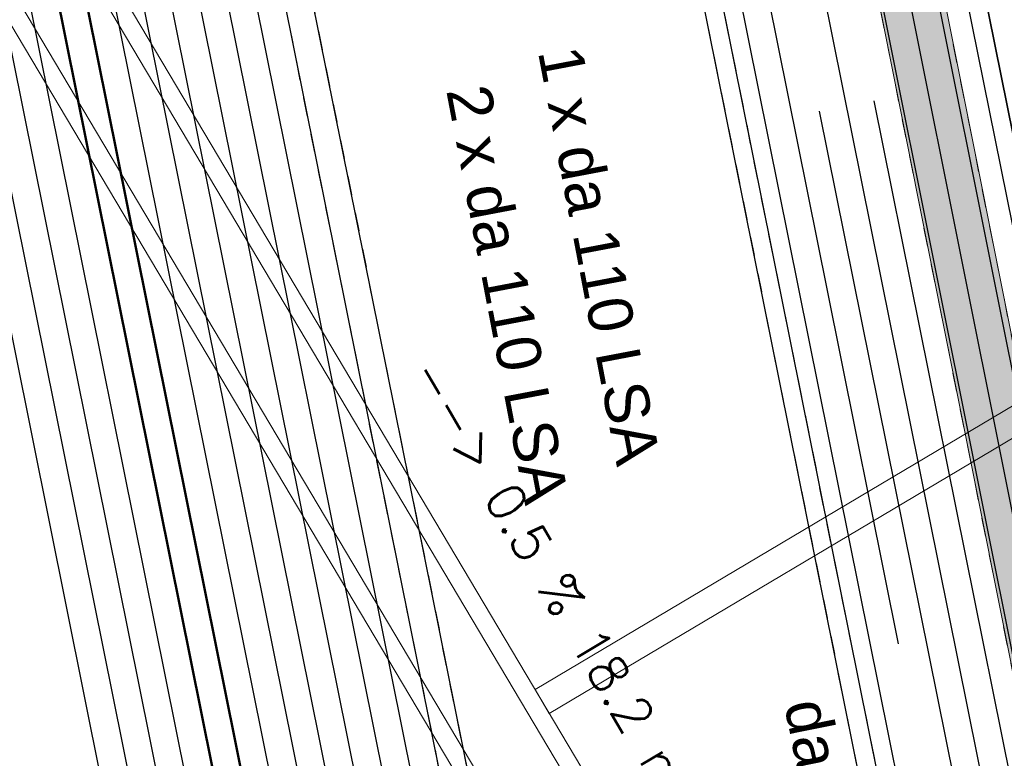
# Model space of a CAD drawing. Header units: metres. Extents: x -502 to 161, y -108 to 174.
# Tile 609 of 776: x -66.86 to -61.53, y 10.38 to 14.37. Entities that reach past the tile are written whole.
import ezdxf

# ---------------------------------------------------------------- set-up
doc = ezdxf.new("R2010")
doc.units = ezdxf.units.M
doc.header["$LTSCALE"] = 0.1
for name, pattern in [('2-1', [0.16999999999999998, 0.06, -0.025, 0.06, -0.025]), ('237', [93, 75, -18]), ('85', [0.13750500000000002, 0.100005, -0.0125, 0.0125, -0.0125])]:
    doc.linetypes.add(name, pattern=pattern)
for name, color, linetype in [('BRI31-005.07-5f08-Koordinierung Lageplan 4. BA Radstation - Seeterrasse 2023-05-31', 7, 'Continuous'), ('BRI32-005.02-5f05-Koordinierung Schemaplan 4 BA ZOB Teilbereich', 7, 'Continuous'), ('BRI32-005.03-5f06-Koordinierung Schemaplan 4 BA ZOB Teilbereich 2 Ost - Bahnhofsallee 2023-01-21', 7, 'Continuous')]:
    doc.layers.add(name, color=color, linetype=linetype)
doc.styles.add('Arial', font='arial.ttf')
doc.styles.add('Txt', font='txt_____.ttf')

msp = doc.modelspace()

# ---------------------------------------------------------------- linework, layer by layer
at = {"layer": 'BRI31-005.07-5f08-Koordinierung Lageplan 4. BA Radstation - Seeterrasse 2023-05-31', "color": 7, "linetype": '85', "lineweight": 13, "transparency": 33554687}
for p, q in [((-59.75232895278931, 3.941923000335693), (-73.45449695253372, 72.54325999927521)), ((-59.75232895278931, 3.941923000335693), (-73.45449695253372, 72.54325999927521)), ((-73.79790295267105, 72.47563199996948), (-60.09554895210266, 3.873369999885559)), ((-73.79790295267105, 72.47563199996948), (-60.09554895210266, 3.873369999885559))]:
    msp.add_line(p, q, dxfattribs=at)
at = {"layer": 'BRI31-005.07-5f08-Koordinierung Lageplan 4. BA Radstation - Seeterrasse 2023-05-31', "color": 3, "linetype": 'Continuous', "lineweight": 30, "true_color": 0x00ff00, "transparency": 33554687, "flags": 128}
for points in [[(-63.48734895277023, -2.005651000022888), (-67.26440895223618, 16.75475199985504), (-67.26440895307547, 16.75475200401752, 0.05190215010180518), (-67.76290595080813, 18.3510979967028), (-67.76290595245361, 18.35109800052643), (-68.08078395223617, 19.01857400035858), (-71.67982395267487, 23.23763300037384), (-71.9513069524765, 24.70737699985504), (-71.95130695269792, 24.70737700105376, -0.06434645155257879), (-72.13439795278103, 28.08590299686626), (-72.13439795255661, 28.08590299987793), (-72.13439795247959, 28.08590300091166, 0.03905453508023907), (-72.14061995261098, 29.77047799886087), (-72.14061995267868, 29.77047799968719, -0.03959042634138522), (-72.14572095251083, 31.7152720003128, 0.03959042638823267), (-72.15057395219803, 33.56519799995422), (-72.3729689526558, 36.2791379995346, 0.02882040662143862), (-72.59861895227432, 37.88750800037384), (-76.91602795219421, 59.51763899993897, 0.03624324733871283), (-79.08256595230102, 67.36219299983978), (-77.67384395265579, 71.51496700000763), (-79.57541895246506, 81.06454399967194), (-80.5192539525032, 81.69491300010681), (-92.78965995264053, 77.95554000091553)], [(-63.48734895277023, -2.005651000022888), (-67.26440895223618, 16.75475199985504), (-67.26440895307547, 16.75475200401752, 0.05190215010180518), (-67.76290595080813, 18.3510979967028), (-67.76290595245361, 18.35109800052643), (-68.08078395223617, 19.01857400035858), (-71.67982395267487, 23.23763300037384), (-71.9513069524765, 24.70737699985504), (-71.95130695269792, 24.70737700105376, -0.06434645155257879), (-72.13439795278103, 28.08590299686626), (-72.13439795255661, 28.08590299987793), (-72.13439795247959, 28.08590300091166, 0.03905453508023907), (-72.14061995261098, 29.77047799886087), (-72.14061995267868, 29.77047799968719, -0.03959042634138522), (-72.14572095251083, 31.7152720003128, 0.03959042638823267), (-72.15057395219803, 33.56519799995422), (-72.3729689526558, 36.2791379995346, 0.02882040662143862), (-72.59861895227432, 37.88750800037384), (-76.91602795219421, 59.51763899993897, 0.03624324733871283), (-79.08256595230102, 67.36219299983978), (-77.67384395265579, 71.51496700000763), (-79.57541895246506, 81.06454399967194), (-80.5192539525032, 81.69491300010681), (-92.78965995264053, 77.95554000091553)], [(-63.93339895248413, -2.0701219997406), (-67.70555795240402, 16.66593799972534), (-67.70555795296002, 16.66593800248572, 0.0513360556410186), (-68.16918595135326, 18.15761199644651), (-68.16918595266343, 18.15761199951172), (-68.46159095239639, 18.77160099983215), (-72.10043695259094, 23.03732199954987), (-72.39382095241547, 24.62563899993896), (-72.39382095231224, 24.6256389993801, -0.06434645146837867), (-72.58315395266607, 28.11934199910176), (-72.58315395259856, 28.11934200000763, 0.03905452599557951), (-72.58911595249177, 29.73372600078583, -0.03959042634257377), (-72.59440395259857, 31.74967100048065), (-72.59440395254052, 31.74967100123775, 0.03959042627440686), (-72.59906995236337, 33.52844599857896), (-72.59906995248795, 33.52844600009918), (-72.82146495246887, 36.24238600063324, 0.02882040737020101), (-73.03991395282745, 37.79942500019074), (-77.35732395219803, 59.42955599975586, 0.03694413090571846), (-79.55906895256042, 67.3583140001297), (-78.13872695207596, 71.54534099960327), (-79.9803519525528, 80.79385500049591), (-80.591946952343, 81.20232699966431), (-92.64860395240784, 77.52809399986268)], [(-63.93339895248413, -2.0701219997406), (-67.70555795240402, 16.66593799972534), (-67.70555795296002, 16.66593800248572, 0.0513360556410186), (-68.16918595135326, 18.15761199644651), (-68.16918595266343, 18.15761199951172), (-68.46159095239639, 18.77160099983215), (-72.10043695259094, 23.03732199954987), (-72.39382095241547, 24.62563899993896), (-72.39382095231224, 24.6256389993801, -0.06434645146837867), (-72.58315395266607, 28.11934199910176), (-72.58315395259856, 28.11934200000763, 0.03905452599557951), (-72.58911595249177, 29.73372600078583, -0.03959042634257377), (-72.59440395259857, 31.74967100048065), (-72.59440395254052, 31.74967100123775, 0.03959042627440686), (-72.59906995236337, 33.52844599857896), (-72.59906995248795, 33.52844600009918), (-72.82146495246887, 36.24238600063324, 0.02882040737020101), (-73.03991395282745, 37.79942500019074), (-77.35732395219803, 59.42955599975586, 0.03694413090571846), (-79.55906895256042, 67.3583140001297), (-78.13872695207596, 71.54534099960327), (-79.9803519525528, 80.79385500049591), (-80.591946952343, 81.20232699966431), (-92.64860395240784, 77.52809399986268)], [(-63.63929995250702, -2.010909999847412), (-67.41145895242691, 16.72514900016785), (-67.41145895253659, 16.72514900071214, 0.05162694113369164), (-67.89705395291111, 18.2839180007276), (-67.89705395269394, 18.28391800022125), (-68.20771895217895, 18.93625), (-71.82002795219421, 23.17086200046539), (-72.09904395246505, 24.68138599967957), (-72.09904395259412, 24.68138600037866, -0.06438052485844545), (-72.28375395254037, 28.10012899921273), (-72.2837539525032, 28.10012899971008), (-72.28375395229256, 28.10012900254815, 0.03895823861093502), (-72.29003595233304, 29.75722299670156), (-72.29003595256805, 29.75722299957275, -0.0396701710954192), (-72.29505595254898, 31.72968699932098, 0.03952633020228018), (-72.30007295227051, 33.55294799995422), (-72.52263095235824, 36.26888599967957, 0.02878443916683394), (-72.74571695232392, 37.8581470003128), (-77.06202395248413, 59.48275199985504)], [(-63.63929995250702, -2.010909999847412), (-67.41145895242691, 16.72514900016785), (-67.41145895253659, 16.72514900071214, 0.05162694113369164), (-67.89705395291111, 18.2839180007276), (-67.89705395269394, 18.28391800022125), (-68.20771895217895, 18.93625), (-71.82002795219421, 23.17086200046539), (-72.09904395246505, 24.68138599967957), (-72.09904395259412, 24.68138600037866, -0.06438052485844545), (-72.28375395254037, 28.10012899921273), (-72.2837539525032, 28.10012899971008), (-72.28375395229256, 28.10012900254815, 0.03895823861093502), (-72.29003595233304, 29.75722299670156), (-72.29003595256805, 29.75722299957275, -0.0396701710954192), (-72.29505595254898, 31.72968699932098, 0.03952633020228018), (-72.30007295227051, 33.55294799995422), (-72.52263095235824, 36.26888599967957, 0.02878443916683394), (-72.74571695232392, 37.8581470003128), (-77.06202395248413, 59.48275199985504)], [(-63.78634895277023, -2.040515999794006), (-67.55850795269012, 16.69554299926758, 0.05153202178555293), (-68.03375895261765, 18.22210799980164), (-68.3346549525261, 18.85392500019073), (-71.96023195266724, 23.10409200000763), (-72.24631695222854, 24.65288500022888), (-72.24631695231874, 24.65288500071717, -0.06434645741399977), (-72.43356895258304, 28.10819599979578), (-72.43356895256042, 28.10819600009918), (-72.43356895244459, 28.1081960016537, 0.03905452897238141), (-72.43961695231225, 29.74597699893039), (-72.43961695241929, 29.74597700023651, -0.03959042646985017), (-72.44484295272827, 31.73820499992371), (-72.44484295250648, 31.73820500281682, 0.03959042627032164), (-72.44957195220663, 33.54069699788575), (-72.44957195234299, 33.54069699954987), (-72.67196595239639, 36.25463599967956, 0.02882041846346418), (-72.89281495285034, 37.8287859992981), (-77.21022495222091, 59.45891700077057)], [(-63.78634895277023, -2.040515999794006), (-67.55850795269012, 16.69554299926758, 0.05153202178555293), (-68.03375895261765, 18.22210799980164), (-68.3346549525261, 18.85392500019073), (-71.96023195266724, 23.10409200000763), (-72.24631695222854, 24.65288500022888), (-72.24631695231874, 24.65288500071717, -0.06434645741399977), (-72.43356895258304, 28.10819599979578), (-72.43356895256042, 28.10819600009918), (-72.43356895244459, 28.1081960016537, 0.03905452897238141), (-72.43961695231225, 29.74597699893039), (-72.43961695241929, 29.74597700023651, -0.03959042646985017), (-72.44484295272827, 31.73820499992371), (-72.44484295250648, 31.73820500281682, 0.03959042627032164), (-72.44957195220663, 33.54069699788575), (-72.44957195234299, 33.54069699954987), (-72.67196595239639, 36.25463599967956, 0.02882041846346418), (-72.89281495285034, 37.8287859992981), (-77.21022495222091, 59.45891700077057)]]:
    msp.add_lwpolyline(points, format="xyb", dxfattribs=at)
at = {"layer": 'BRI31-005.07-5f08-Koordinierung Lageplan 4. BA Radstation - Seeterrasse 2023-05-31', "color": 190, "linetype": '2-1', "lineweight": 30, "true_color": 0x7f00ff, "transparency": 33554687, "flags": 128}
for points in [[(-77.74211895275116, 77.234390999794), (-76.58911695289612, 71.44409499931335), (-77.97159995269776, 67.36867099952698), (-77.97159995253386, 67.36867099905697, -0.0346414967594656), (-75.88633995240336, 59.72316600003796), (-75.88633995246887, 59.72316600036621), (-71.56892995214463, 38.0930359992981), (-71.56892995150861, 38.09303599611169, -0.02882041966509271), (-71.32647595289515, 36.36489300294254), (-71.32647595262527, 36.36489299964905), (-70.79512995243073, 29.88073499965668), (-70.79512995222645, 29.88073499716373, -0.03905451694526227), (-70.78812995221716, 27.98558900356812), (-70.78812995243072, 27.9855890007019), (-70.78812995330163, 27.98558898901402, 0.00878704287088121), (-70.8117739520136, 27.5697870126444), (-70.81177395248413, 27.56978700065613, 0.1885600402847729), (-68.90429395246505, 22.06410299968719), (-67.17703695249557, 20.03928599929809, -0.09530751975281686), (-65.94094595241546, 17.02110799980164), (-62.1531209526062, -1.792760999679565)], [(-77.74211895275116, 77.234390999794), (-76.58911695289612, 71.44409499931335), (-77.97159995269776, 67.36867099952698), (-77.97159995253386, 67.36867099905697, -0.0346414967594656), (-75.88633995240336, 59.72316600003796), (-75.88633995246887, 59.72316600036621), (-71.56892995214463, 38.0930359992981), (-71.56892995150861, 38.09303599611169, -0.02882041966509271), (-71.32647595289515, 36.36489300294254), (-71.32647595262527, 36.36489299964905), (-70.79512995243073, 29.88073499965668), (-70.79512995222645, 29.88073499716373, -0.03905451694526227), (-70.78812995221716, 27.98558900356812), (-70.78812995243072, 27.9855890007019), (-70.78812995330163, 27.98558898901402, 0.00878704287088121), (-70.8117739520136, 27.5697870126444), (-70.81177395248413, 27.56978700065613, 0.1885600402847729), (-68.90429395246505, 22.06410299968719), (-67.17703695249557, 20.03928599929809, -0.09530751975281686), (-65.94094595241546, 17.02110799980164), (-62.1531209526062, -1.792760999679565)], [(-77.58288095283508, 77.20278699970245), (-76.43415595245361, 71.43396999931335), (-77.81298695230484, 67.3693049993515), (-77.81298695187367, 67.36930499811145, -0.03441641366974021), (-75.73924095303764, 59.7525270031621), (-75.73924095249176, 59.75252700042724), (-71.42183195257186, 38.1223970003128, -0.02882041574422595), (-71.17697695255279, 36.37714399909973), (-70.64563095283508, 29.89298500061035, -0.03905451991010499), (-70.63854495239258, 27.97444199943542), (-70.63854495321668, 27.97444198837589, 0.008787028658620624), (-70.66188995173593, 27.56390401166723), (-70.66188995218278, 27.56390400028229), (-70.66188995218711, 27.56390400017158, 0.1885600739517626), (-68.79017395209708, 22.16145100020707), (-68.79017395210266, 22.16145100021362), (-67.05673095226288, 20.1293810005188, -0.09558101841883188), (-65.79391595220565, 17.05080700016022), (-62.00607195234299, -1.763155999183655)], [(-77.58288095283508, 77.20278699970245), (-76.43415595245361, 71.43396999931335), (-77.81298695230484, 67.3693049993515), (-77.81298695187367, 67.36930499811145, -0.03441641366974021), (-75.73924095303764, 59.7525270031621), (-75.73924095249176, 59.75252700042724), (-71.42183195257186, 38.1223970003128, -0.02882041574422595), (-71.17697695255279, 36.37714399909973), (-70.64563095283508, 29.89298500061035, -0.03905451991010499), (-70.63854495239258, 27.97444199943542), (-70.63854495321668, 27.97444198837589, 0.008787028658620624), (-70.66188995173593, 27.56390401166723), (-70.66188995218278, 27.56390400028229), (-70.66188995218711, 27.56390400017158, 0.1885600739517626), (-68.79017395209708, 22.16145100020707), (-68.79017395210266, 22.16145100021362), (-67.05673095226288, 20.1293810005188, -0.09558101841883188), (-65.79391595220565, 17.05080700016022), (-62.00607195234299, -1.763155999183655)]]:
    msp.add_lwpolyline(points, format="xyb", dxfattribs=at)
at = {"layer": 'BRI31-005.07-5f08-Koordinierung Lageplan 4. BA Radstation - Seeterrasse 2023-05-31', "color": 1, "linetype": 'Continuous', "lineweight": 50, "true_color": 0xff0000, "transparency": 33554687, "flags": 128}
msp.add_lwpolyline([(-63.33833895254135, -1.985783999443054), (-67.1173599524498, 16.78435700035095), (-67.11735995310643, 16.7843570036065, 0.05207712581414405), (-67.62747895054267, 18.4155939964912), (-67.62747895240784, 18.41559400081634), (-67.95384895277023, 19.10089900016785), (-71.53961995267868, 23.30440299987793), (-71.8038019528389, 24.73462300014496), (-71.8038019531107, 24.73462300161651, -0.06434645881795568), (-71.98481295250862, 28.07475700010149), (-71.98481295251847, 28.07475699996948, 0.03905453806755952), (-71.9911209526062, 29.78272900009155), (-71.99112095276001, 29.78272900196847, -0.03959042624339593), (-71.99615995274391, 31.70380599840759), (-71.99615995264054, 31.70380599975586), (-71.99615995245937, 31.70380600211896, 0.03959042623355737), (-72.00107495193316, 33.57744899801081), (-72.00107495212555, 33.57744900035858), (-72.22346995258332, 36.29138899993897, 0.02882039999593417), (-72.4515199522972, 37.9168689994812), (-76.76892995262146, 59.547)], format="xyb", dxfattribs=at)
msp.add_lwpolyline([(-63.33833895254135, -1.985783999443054), (-67.1173599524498, 16.78435700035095), (-67.11735995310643, 16.7843570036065, 0.05207712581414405), (-67.62747895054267, 18.4155939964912), (-67.62747895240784, 18.41559400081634), (-67.95384895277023, 19.10089900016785), (-71.53961995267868, 23.30440299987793), (-71.8038019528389, 24.73462300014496), (-71.8038019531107, 24.73462300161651, -0.06434645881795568), (-71.98481295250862, 28.07475700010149), (-71.98481295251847, 28.07475699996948, 0.03905453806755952), (-71.9911209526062, 29.78272900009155), (-71.99112095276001, 29.78272900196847, -0.03959042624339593), (-71.99615995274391, 31.70380599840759), (-71.99615995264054, 31.70380599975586), (-71.99615995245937, 31.70380600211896, 0.03959042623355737), (-72.00107495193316, 33.57744899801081), (-72.00107495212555, 33.57744900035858), (-72.22346995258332, 36.29138899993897, 0.02882039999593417), (-72.4515199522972, 37.9168689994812), (-76.76892995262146, 59.547)], format="xyb", dxfattribs=at)
at = {"layer": 'BRI31-005.07-5f08-Koordinierung Lageplan 4. BA Radstation - Seeterrasse 2023-05-31', "color": 1, "linetype": '2-1', "lineweight": 30, "true_color": 0xff0000, "transparency": 33554687, "flags": 128}
for points in [[(-75.62706995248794, 29.7287219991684), (-74.33851495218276, 22.75284200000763, 0.2894163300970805), (-72.23583195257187, 20.47802000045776), (-65.42413895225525, 18.6567439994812, -0.2850810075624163), (-63.61907095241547, 16.73501299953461), (-60.17725895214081, -0.3601909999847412), (-60.1772589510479, -0.3601910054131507, 0.02865196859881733), (-60.00408195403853, -1.021918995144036), (-60.00408195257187, -1.021918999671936), (-60.00408195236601, -1.021919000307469, -0.02829587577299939), (-59.84407095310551, -1.631562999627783), (-59.8440709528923, -1.631563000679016), (-59.71621795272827, -2.26659700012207), (-59.71621795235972, -2.266597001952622, 0.02019025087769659), (-59.60101895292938, -2.739283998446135), (-59.60101895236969, -2.739284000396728), (-59.60101895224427, -2.739284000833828, -0.05876196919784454), (-59.52299295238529, -3.216563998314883), (-59.5229929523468, -3.216563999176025, -0.05311829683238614), (-59.60117795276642, -4.486580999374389), (-59.83459495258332, -5.867824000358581, -0.0489182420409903), (-59.96375895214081, -6.34342799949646), (-60.6071019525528, -8.037482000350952, 0.02958212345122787), (-60.73883595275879, -8.4576859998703), (-60.96653895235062, -9.369720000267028, -0.2153166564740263), (-62.24247895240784, -10.98414800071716), (-62.24247896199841, -10.98414800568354, 0.01968377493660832), (-63.69379494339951, -11.80969099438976), (-63.69379495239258, -11.80969099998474, -0.09261476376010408), (-65.0455149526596, -12.33683400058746), (-67.00880895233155, -12.70858400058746), (-67.0088089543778, -12.70858400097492, 0.06103434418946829), (-68.21855795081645, -13.09483699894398), (-68.21855795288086, -13.09483699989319, -0.06103182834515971), (-69.35874995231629, -13.458875), (-76.84162295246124, -14.87576000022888), (-76.8416229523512, -14.87576000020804, -0.09099399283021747), (-78.53823495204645, -14.88534099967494), (-78.5382349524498, -14.88534099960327, 0.09847769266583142), (-80.52389795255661, -14.92601499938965), (-81.09216095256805, -15.05118400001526, -0.0330569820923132), (-82.07601995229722, -15.20059700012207, 0.04913458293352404), (-82.88029995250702, -15.34928100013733, 0.1527681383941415), (-84.05085595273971, -16.12321100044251, -0.1762495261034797), (-84.55021395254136, -16.42057999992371), (-97.25409295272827, -18.79436200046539)], [(-75.62706995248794, 29.7287219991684), (-74.33851495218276, 22.75284200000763, 0.2894163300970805), (-72.23583195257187, 20.47802000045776), (-65.42413895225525, 18.6567439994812, -0.2850810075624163), (-63.61907095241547, 16.73501299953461), (-60.17725895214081, -0.3601909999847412), (-60.1772589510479, -0.3601910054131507, 0.02865196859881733), (-60.00408195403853, -1.021918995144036), (-60.00408195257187, -1.021918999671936), (-60.00408195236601, -1.021919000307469, -0.02829587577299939), (-59.84407095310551, -1.631562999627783), (-59.8440709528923, -1.631563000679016), (-59.71621795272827, -2.26659700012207), (-59.71621795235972, -2.266597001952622, 0.02019025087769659), (-59.60101895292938, -2.739283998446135), (-59.60101895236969, -2.739284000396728), (-59.60101895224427, -2.739284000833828, -0.05876196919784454), (-59.52299295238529, -3.216563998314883), (-59.5229929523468, -3.216563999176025, -0.05311829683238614), (-59.60117795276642, -4.486580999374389), (-59.83459495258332, -5.867824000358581, -0.0489182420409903), (-59.96375895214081, -6.34342799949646), (-60.6071019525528, -8.037482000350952, 0.02958212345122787), (-60.73883595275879, -8.4576859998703), (-60.96653895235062, -9.369720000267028, -0.2153166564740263), (-62.24247895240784, -10.98414800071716), (-62.24247896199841, -10.98414800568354, 0.01968377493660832), (-63.69379494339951, -11.80969099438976), (-63.69379495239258, -11.80969099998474, -0.09261476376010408), (-65.0455149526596, -12.33683400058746), (-67.00880895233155, -12.70858400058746), (-67.0088089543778, -12.70858400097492, 0.06103434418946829), (-68.21855795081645, -13.09483699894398), (-68.21855795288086, -13.09483699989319, -0.06103182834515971), (-69.35874995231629, -13.458875), (-76.84162295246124, -14.87576000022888), (-76.8416229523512, -14.87576000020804, -0.09099399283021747), (-78.53823495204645, -14.88534099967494), (-78.5382349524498, -14.88534099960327, 0.09847769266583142), (-80.52389795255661, -14.92601499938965), (-81.09216095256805, -15.05118400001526, -0.0330569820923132), (-82.07601995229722, -15.20059700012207, 0.04913458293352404), (-82.88029995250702, -15.34928100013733, 0.1527681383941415), (-84.05085595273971, -16.12321100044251, -0.1762495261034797), (-84.55021395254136, -16.42057999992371), (-97.25409295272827, -18.79436200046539)], [(-75.52883095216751, 29.74741899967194), (-74.24017895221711, 22.77100699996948, 0.2894164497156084), (-72.21000195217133, 20.57462599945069), (-65.39830895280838, 18.75335099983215, -0.2850350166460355), (-63.52112495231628, 16.75518499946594), (-60.07922595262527, -0.3404540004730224), (-60.07922595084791, -0.3404540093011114, 0.02865194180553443), (-59.90894795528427, -0.991102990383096), (-59.90894795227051, -0.9911029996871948, -0.0282990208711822), (-59.74605295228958, -1.611755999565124), (-59.61818495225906, -2.246860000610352, 0.01957161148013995), (-59.5017509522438, -2.727195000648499), (-59.50175095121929, -2.727195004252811, -0.05813760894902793), (-59.42309895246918, -3.21210099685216), (-59.42309895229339, -3.212101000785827, -0.05311780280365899), (-59.50257795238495, -4.503253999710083), (-59.7359929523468, -5.884487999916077), (-59.73599295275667, -5.884488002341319, -0.04891831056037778), (-59.87027295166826, -6.378930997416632), (-59.87027295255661, -6.378930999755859), (-60.51361595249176, -8.072984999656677), (-60.51361595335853, -8.072985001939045, 0.02958220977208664), (-60.64181395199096, -8.481908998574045), (-60.64181395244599, -8.481909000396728), (-60.88079495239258, -9.439114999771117, -0.2146065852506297), (-62.22423895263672, -11.14370399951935), (-62.22423895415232, -11.14370400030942, 0.01900497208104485), (-63.61455695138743, -11.93705399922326), (-63.6145569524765, -11.93705399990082, -0.09261475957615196), (-65.01760795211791, -12.48421500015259), (-66.98090195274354, -12.85596599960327, 0.06103433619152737), (-68.15589495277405, -13.23112100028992), (-68.15589495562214, -13.23112100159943, -0.06103194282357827), (-69.33084394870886, -13.60625599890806), (-69.33084395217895, -13.60625599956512), (-76.81371595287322, -15.02314100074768, -0.09099398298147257), (-78.56447495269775, -15.03302799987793, 0.0984438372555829), (-80.49098395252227, -15.07236100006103), (-81.06753395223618, -15.19927400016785), (-81.067533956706, -15.19927400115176, -0.03333388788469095), (-82.04080994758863, -15.34639599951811), (-82.04080995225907, -15.34639599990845, 0.04943935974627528), (-82.83870395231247, -15.49339700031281), (-82.83870395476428, -15.49339700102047, 0.1526762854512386), (-83.93404395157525, -16.21731599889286), (-83.93404395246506, -16.21731599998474, -0.1765054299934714), (-84.522150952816, -16.56793200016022), (-97.22618595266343, -18.94174300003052)], [(-75.52883095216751, 29.74741899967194), (-74.24017895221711, 22.77100699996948, 0.2894164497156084), (-72.21000195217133, 20.57462599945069), (-65.39830895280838, 18.75335099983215, -0.2850350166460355), (-63.52112495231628, 16.75518499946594), (-60.07922595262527, -0.3404540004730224), (-60.07922595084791, -0.3404540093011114, 0.02865194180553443), (-59.90894795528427, -0.991102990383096), (-59.90894795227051, -0.9911029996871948, -0.0282990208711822), (-59.74605295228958, -1.611755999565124), (-59.61818495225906, -2.246860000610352, 0.01957161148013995), (-59.5017509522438, -2.727195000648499), (-59.50175095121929, -2.727195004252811, -0.05813760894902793), (-59.42309895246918, -3.21210099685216), (-59.42309895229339, -3.212101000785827, -0.05311780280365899), (-59.50257795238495, -4.503253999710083), (-59.7359929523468, -5.884487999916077), (-59.73599295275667, -5.884488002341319, -0.04891831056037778), (-59.87027295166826, -6.378930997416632), (-59.87027295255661, -6.378930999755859), (-60.51361595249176, -8.072984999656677), (-60.51361595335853, -8.072985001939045, 0.02958220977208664), (-60.64181395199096, -8.481908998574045), (-60.64181395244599, -8.481909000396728), (-60.88079495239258, -9.439114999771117, -0.2146065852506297), (-62.22423895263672, -11.14370399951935), (-62.22423895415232, -11.14370400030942, 0.01900497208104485), (-63.61455695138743, -11.93705399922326), (-63.6145569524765, -11.93705399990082, -0.09261475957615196), (-65.01760795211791, -12.48421500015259), (-66.98090195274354, -12.85596599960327, 0.06103433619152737), (-68.15589495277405, -13.23112100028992), (-68.15589495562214, -13.23112100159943, -0.06103194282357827), (-69.33084394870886, -13.60625599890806), (-69.33084395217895, -13.60625599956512), (-76.81371595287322, -15.02314100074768, -0.09099398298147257), (-78.56447495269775, -15.03302799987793, 0.0984438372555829), (-80.49098395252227, -15.07236100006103), (-81.06753395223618, -15.19927400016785), (-81.067533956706, -15.19927400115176, -0.03333388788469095), (-82.04080994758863, -15.34639599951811), (-82.04080995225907, -15.34639599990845, 0.04943935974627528), (-82.83870395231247, -15.49339700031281), (-82.83870395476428, -15.49339700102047, 0.1526762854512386), (-83.93404395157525, -16.21731599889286), (-83.93404395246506, -16.21731599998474, -0.1765054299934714), (-84.522150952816, -16.56793200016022), (-97.22618595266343, -18.94174300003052)]]:
    msp.add_lwpolyline(points, format="xyb", dxfattribs=at)
at = {"layer": 'BRI31-005.07-5f08-Koordinierung Lageplan 4. BA Radstation - Seeterrasse 2023-05-31', "color": 32, "linetype": 'Continuous', "lineweight": 30, "true_color": 0xcc6600, "transparency": 33554687, "flags": 128}
msp.add_lwpolyline([(-64.5037019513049, 19.7635849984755, -0.1096392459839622), (-63.62596795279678, 17.78259000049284), (-63.62596795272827, 17.78259000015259), (-59.98119295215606, -0.3207170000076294), (-59.9811929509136, -0.3207170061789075, 0.02865194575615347), (-59.81381495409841, -0.960287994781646), (-59.81381495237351, -0.9602880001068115), (-59.81381495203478, -0.9602880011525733, -0.02864958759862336), (-59.64645095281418, -1.599810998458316), (-59.64645095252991, -1.5998109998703), (-59.52013295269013, -2.227219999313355)], format="xyb", dxfattribs=at)
msp.add_lwpolyline([(-64.5037019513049, 19.7635849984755, -0.1096392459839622), (-63.62596795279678, 17.78259000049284), (-63.62596795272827, 17.78259000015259), (-59.98119295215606, -0.3207170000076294), (-59.9811929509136, -0.3207170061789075, 0.02865194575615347), (-59.81381495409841, -0.960287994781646), (-59.81381495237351, -0.9602880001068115), (-59.81381495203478, -0.9602880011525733, -0.02864958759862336), (-59.64645095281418, -1.599810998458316), (-59.64645095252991, -1.5998109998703), (-59.52013295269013, -2.227219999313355)], format="xyb", dxfattribs=at)
at = {"layer": 'BRI31-005.07-5f08-Koordinierung Lageplan 4. BA Radstation - Seeterrasse 2023-05-31', "color": 2, "linetype": 'Continuous', "true_color": 0xffff00, "transparency": 33554687}
msp.add_solid([(-59.75232895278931, 3.941923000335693), (-60.09554895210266, 3.873369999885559), (-73.45449695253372, 72.54325999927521), (-73.79790295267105, 72.47563199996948)], dxfattribs=at)
msp.add_solid([(-59.75232895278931, 3.941923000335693), (-60.09554895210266, 3.873369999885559), (-73.45449695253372, 72.54325999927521), (-73.79790295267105, 72.47563199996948)], dxfattribs=at)
at = {"layer": 'BRI32-005.02-5f05-Koordinierung Schemaplan 4 BA ZOB Teilbereich', "color": 1, "linetype": 'Continuous', "lineweight": 35, "true_color": 0xff0000, "transparency": 33554687, "flags": 128}
msp.add_lwpolyline([(-63.85088495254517, 18.44312100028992), (-63.85088495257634, 18.44312100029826, -0.284864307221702), (-62.04621295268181, 16.52335499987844), (-62.04621295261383, 16.52335499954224), (-59.17186695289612, 2.305659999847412, -0.0329857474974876), (-59.03896895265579, 1.316320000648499, 0.03278665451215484), (-58.90646095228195, 0.3268520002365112), (-58.77036095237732, -0.3491449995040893), (-58.77036095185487, -0.3491450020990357, 0.0223607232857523), (-58.62081195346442, -0.9514029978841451), (-58.62081195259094, -0.951403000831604), (-58.62081195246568, -0.9514030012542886, 0.0533664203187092), (-58.38326695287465, -1.521588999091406), (-58.38326695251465, -1.52158899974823, -0.07694578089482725), (-58.15150995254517, -2.160880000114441), (-58.06485495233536, -2.601479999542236, -0.09064854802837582), (-58.03139195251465, -5.099682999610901), (-58.45552295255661, -7.609482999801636), (-58.45552295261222, -7.609483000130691, 0.3650822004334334), (-56.75407095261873, -10.49559300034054), (-56.75407095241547, -10.49559300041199, 0.1310646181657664), (-54.47248295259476, -10.67247599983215)], format="xyb", dxfattribs=at)
at = {"layer": 'BRI32-005.03-5f06-Koordinierung Schemaplan 4 BA ZOB Teilbereich 2 Ost - Bahnhofsallee 2023-01-21', "color": 7, "linetype": 'Continuous', "lineweight": 13, "transparency": 33554687}
for p, q in [((-59.75232895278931, 3.941923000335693), (-73.45449695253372, 72.54325999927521)), ((-73.79790295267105, 72.47563199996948), (-60.09554895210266, 3.873369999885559))]:
    msp.add_line(p, q, dxfattribs=at)
at = {"layer": 'BRI32-005.03-5f06-Koordinierung Schemaplan 4 BA ZOB Teilbereich 2 Ost - Bahnhofsallee 2023-01-21', "color": 1, "linetype": 'Continuous', "lineweight": 13, "true_color": 0xff0000, "transparency": 33554687}
for p, q in [((-58.60342495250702, 13.9974779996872), (-64.07062595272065, 10.74917099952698)), ((-58.5268069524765, 13.86852199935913), (-63.99400795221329, 10.62021599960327))]:
    msp.add_line(p, q, dxfattribs=at)
at = {"layer": 'BRI32-005.03-5f06-Koordinierung Schemaplan 4 BA ZOB Teilbereich 2 Ost - Bahnhofsallee 2023-01-21', "color": 7, "linetype": 'Continuous', "lineweight": 9, "transparency": 33554687}
msp.add_line((-63.99400795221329, 10.62021599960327), (-64.07062595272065, 10.74917099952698), dxfattribs=at)
at = {"layer": 'BRI32-005.03-5f06-Koordinierung Schemaplan 4 BA ZOB Teilbereich 2 Ost - Bahnhofsallee 2023-01-21', "color": 3, "linetype": 'Continuous', "lineweight": 30, "true_color": 0x00ff00, "transparency": 33554687, "flags": 128}
for points in [[(-63.48734895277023, -2.005651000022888), (-67.26440895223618, 16.75475199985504), (-67.26440895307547, 16.75475200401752, 0.05190215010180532), (-67.76290595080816, 18.35109799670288), (-67.76290595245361, 18.35109800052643), (-68.08078395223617, 19.01857400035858), (-71.67982395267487, 23.23763300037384), (-71.9513069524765, 24.70737699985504), (-71.95130695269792, 24.70737700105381, -0.06434645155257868), (-72.13439795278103, 28.08590299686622), (-72.13439795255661, 28.08590299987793), (-72.13439795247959, 28.08590300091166, 0.03905453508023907), (-72.14061995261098, 29.77047799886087), (-72.14061995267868, 29.77047799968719, -0.03959042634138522), (-72.14572095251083, 31.7152720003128, 0.03959042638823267), (-72.15057395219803, 33.56519799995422), (-72.3729689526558, 36.2791379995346, 0.02882040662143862), (-72.59861895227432, 37.88750800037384), (-76.91602795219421, 59.51763899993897, 0.03624324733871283), (-79.08256595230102, 67.36219299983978), (-77.67384395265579, 71.51496700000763), (-79.57541895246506, 81.06454399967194), (-80.5192539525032, 81.69491300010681), (-92.78965995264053, 77.95554000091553)], [(-63.93339895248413, -2.0701219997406), (-67.70555795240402, 16.66593799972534), (-67.70555795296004, 16.66593800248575, 0.05133605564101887), (-68.16918595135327, 18.15761199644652), (-68.16918595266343, 18.15761199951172), (-68.46159095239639, 18.77160099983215), (-72.10043695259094, 23.03732199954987), (-72.39382095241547, 24.62563899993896), (-72.39382095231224, 24.62563899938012, -0.06434645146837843), (-72.58315395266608, 28.1193419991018), (-72.58315395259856, 28.11934200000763, 0.03905452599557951), (-72.58911595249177, 29.73372600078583, -0.03959042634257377), (-72.59440395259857, 31.74967100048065), (-72.59440395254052, 31.74967100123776, 0.03959042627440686), (-72.59906995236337, 33.52844599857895), (-72.59906995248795, 33.52844600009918), (-72.82146495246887, 36.24238600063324, 0.02882040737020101), (-73.03991395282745, 37.79942500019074), (-77.35732395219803, 59.42955599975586, 0.03694413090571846), (-79.55906895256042, 67.3583140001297), (-78.13872695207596, 71.54534099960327), (-79.9803519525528, 80.79385500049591), (-80.591946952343, 81.20232699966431), (-92.64860395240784, 77.52809399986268)], [(-63.63929995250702, -2.010909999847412), (-67.41145895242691, 16.72514900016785), (-67.41145895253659, 16.72514900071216, 0.05162694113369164), (-67.89705395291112, 18.28391800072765), (-67.89705395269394, 18.28391800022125), (-68.20771895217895, 18.93625), (-71.82002795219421, 23.17086200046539), (-72.09904395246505, 24.68138599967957), (-72.09904395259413, 24.68138600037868, -0.06438052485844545), (-72.28375395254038, 28.10012899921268), (-72.2837539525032, 28.10012899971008), (-72.28375395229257, 28.10012900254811, 0.03895823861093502), (-72.29003595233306, 29.75722299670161), (-72.29003595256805, 29.75722299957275, -0.0396701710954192), (-72.29505595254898, 31.72968699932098, 0.03952633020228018), (-72.30007295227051, 33.55294799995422), (-72.52263095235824, 36.26888599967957, 0.02878443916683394), (-72.74571695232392, 37.8581470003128), (-77.06202395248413, 59.48275199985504)], [(-63.78634895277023, -2.040515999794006), (-67.55850795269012, 16.69554299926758, 0.05153202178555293), (-68.03375895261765, 18.22210799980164), (-68.3346549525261, 18.85392500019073), (-71.96023195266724, 23.10409200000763), (-72.24631695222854, 24.65288500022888), (-72.24631695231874, 24.65288500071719, -0.06434645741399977), (-72.43356895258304, 28.10819599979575), (-72.43356895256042, 28.10819600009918), (-72.43356895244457, 28.10819600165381, 0.03905452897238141), (-72.43961695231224, 29.74597699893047), (-72.43961695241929, 29.74597700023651, -0.03959042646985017), (-72.44484295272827, 31.73820499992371), (-72.44484295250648, 31.73820500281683, 0.03959042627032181), (-72.44957195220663, 33.54069699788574), (-72.44957195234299, 33.54069699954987), (-72.67196595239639, 36.25463599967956, 0.02882041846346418), (-72.89281495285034, 37.8287859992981), (-77.21022495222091, 59.45891700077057)], [(-65.2621819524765, 20.77085900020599, 0.2237543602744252), (-63.80676795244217, 18.76378999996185, -0.2205191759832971), (-62.3545489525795, 16.78689299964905), (-58.96719495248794, -0.1314730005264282), (-58.96719495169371, -0.1314730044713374, 0.05403229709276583), (-58.71729795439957, -0.9207339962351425), (-58.71729795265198, -0.9207340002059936), (-58.71729795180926, -0.9207340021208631, -0.05515086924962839), (-58.46924695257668, -1.710312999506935), (-58.46924695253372, -1.710312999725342), (-58.37209595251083, -2.204265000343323)]]:
    msp.add_lwpolyline(points, format="xyb", dxfattribs=at)
at = {"layer": 'BRI32-005.03-5f06-Koordinierung Schemaplan 4 BA ZOB Teilbereich 2 Ost - Bahnhofsallee 2023-01-21', "color": 190, "linetype": 'Continuous', "lineweight": 30, "true_color": 0x7f00ff, "transparency": 33554687, "flags": 128}
for points in [[(-77.74211895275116, 77.234390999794), (-76.58911695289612, 71.44409499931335), (-77.97159995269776, 67.36867099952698), (-77.97159995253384, 67.36867099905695, -0.03464149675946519), (-75.88633995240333, 59.72316600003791), (-75.88633995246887, 59.72316600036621), (-71.56892995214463, 38.0930359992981), (-71.56892995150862, 38.09303599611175, -0.02882041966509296), (-71.32647595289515, 36.36489300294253), (-71.32647595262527, 36.36489299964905), (-70.79512995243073, 29.88073499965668), (-70.79512995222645, 29.88073499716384, -0.03905451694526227), (-70.78812995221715, 27.98558900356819), (-70.78812995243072, 27.9855890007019), (-70.78812995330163, 27.98558898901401, 0.008787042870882), (-70.8117739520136, 27.56978701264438), (-70.81177395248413, 27.56978700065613, 0.1885600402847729), (-68.90429395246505, 22.06410299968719), (-67.17703695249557, 20.03928599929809, -0.09530751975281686), (-65.94094595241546, 17.02110799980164), (-62.1531209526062, -1.792760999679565)], [(-77.58288095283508, 77.20278699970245), (-76.43415595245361, 71.43396999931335), (-77.81298695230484, 67.3693049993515), (-77.81298695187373, 67.3693049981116, -0.03441641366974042), (-75.73924095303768, 59.75252700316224), (-75.73924095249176, 59.75252700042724), (-71.42183195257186, 38.1223970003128, -0.02882041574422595), (-71.17697695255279, 36.37714399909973), (-70.64563095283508, 29.89298500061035, -0.03905451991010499), (-70.63854495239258, 27.97444199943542), (-70.63854495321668, 27.97444198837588, 0.008787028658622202), (-70.66188995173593, 27.56390401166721), (-70.66188995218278, 27.56390400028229), (-70.66188995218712, 27.56390400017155, 0.1885600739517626), (-68.7901739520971, 22.16145100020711), (-68.79017395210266, 22.16145100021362), (-67.05673095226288, 20.1293810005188, -0.09558101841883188), (-65.79391595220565, 17.05080700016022), (-62.00607195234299, -1.763155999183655)], [(-65.11480095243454, 20.79876700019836, 0.2237543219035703), (-63.73444195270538, 18.89520100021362, -0.2205191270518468), (-62.20752395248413, 16.81661699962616), (-59.26988395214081, 2.285843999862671, 0.4105707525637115), (-58.10440695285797, 1.500505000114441), (-55.56274895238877, 1.97936699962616)]]:
    msp.add_lwpolyline(points, format="xyb", dxfattribs=at)
at = {"layer": 'BRI32-005.03-5f06-Koordinierung Schemaplan 4 BA ZOB Teilbereich 2 Ost - Bahnhofsallee 2023-01-21', "color": 1, "linetype": 'Continuous', "lineweight": 50, "true_color": 0xff0000, "transparency": 33554687, "flags": 128}
for points in [[(-63.33833895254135, -1.985783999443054), (-67.1173599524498, 16.78435700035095), (-67.11735995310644, 16.78435700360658, 0.05207712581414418), (-67.62747895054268, 18.41559399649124), (-67.62747895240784, 18.41559400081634), (-67.95384895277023, 19.10089900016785), (-71.53961995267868, 23.30440299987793), (-71.8038019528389, 24.73462300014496), (-71.80380195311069, 24.73462300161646, -0.06434645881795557), (-71.98481295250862, 28.0747570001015), (-71.98481295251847, 28.07475699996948, 0.03905453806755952), (-71.9911209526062, 29.78272900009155), (-71.99112095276, 29.78272900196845, -0.03959042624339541), (-71.9961599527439, 31.7038059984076), (-71.99615995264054, 31.70380599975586), (-71.99615995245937, 31.70380600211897, 0.03959042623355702), (-72.00107495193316, 33.57744899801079), (-72.00107495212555, 33.57744900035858), (-72.22346995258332, 36.29138899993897, 0.02882039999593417), (-72.4515199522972, 37.9168689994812), (-76.76892995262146, 59.547)], [(-63.18736795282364, -1.975654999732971), (-66.9703099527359, 16.81396200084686, 0.05224584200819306), (-67.49205295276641, 18.48008900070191), (-67.8269129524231, 19.18322399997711), (-71.39941595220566, 23.37117399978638)]]:
    msp.add_lwpolyline(points, format="xyb", dxfattribs=at)
at = {"layer": 'BRI32-005.03-5f06-Koordinierung Schemaplan 4 BA ZOB Teilbereich 2 Ost - Bahnhofsallee 2023-01-21', "color": 1, "linetype": 'Continuous', "lineweight": 30, "true_color": 0xff0000, "transparency": 33554687, "flags": 128}
for points in [[(-75.62706995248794, 29.7287219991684), (-74.33851495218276, 22.75284200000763, 0.2894163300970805), (-72.23583195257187, 20.47802000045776), (-65.42413895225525, 18.6567439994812, -0.2850810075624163), (-63.61907095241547, 16.73501299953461), (-60.17725895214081, -0.3601909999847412), (-60.17725895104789, -0.3601910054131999, 0.02865196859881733), (-60.00408195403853, -1.021918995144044), (-60.00408195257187, -1.021918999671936), (-60.004081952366, -1.021919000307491, -0.02829587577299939), (-59.84407095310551, -1.631562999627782), (-59.8440709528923, -1.631563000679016), (-59.71621795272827, -2.26659700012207)], [(-75.52883095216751, 29.74741899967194), (-74.24017895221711, 22.77100699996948, 0.2894164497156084), (-72.21000195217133, 20.57462599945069), (-65.39830895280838, 18.75335099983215, -0.2850350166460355), (-63.52112495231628, 16.75518499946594), (-60.07922595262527, -0.3404540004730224), (-60.07922595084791, -0.3404540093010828, 0.02865194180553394), (-59.90894795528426, -0.9911029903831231), (-59.90894795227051, -0.9911029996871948, -0.0282990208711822), (-59.74605295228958, -1.611755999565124), (-59.61818495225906, -2.246860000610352, 0.01957161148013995)], [(-63.85088495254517, 18.44312100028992), (-63.85088495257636, 18.44312100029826, -0.2848643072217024), (-62.04621295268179, 16.52335499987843), (-62.04621295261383, 16.52335499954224), (-59.17186695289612, 2.305659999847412, -0.0329857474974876), (-59.03896895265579, 1.316320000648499, 0.03278665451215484), (-58.90646095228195, 0.3268520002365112), (-58.77036095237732, -0.3491449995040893), (-58.77036095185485, -0.3491450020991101, 0.02236072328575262), (-58.6208119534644, -0.9514029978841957), (-58.62081195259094, -0.951403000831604), (-58.62081195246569, -0.951403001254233, 0.05336642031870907), (-58.38326695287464, -1.521588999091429), (-58.38326695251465, -1.52158899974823, -0.07694578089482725), (-58.15150995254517, -2.160880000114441), (-58.06485495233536, -2.601479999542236, -0.09064854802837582), (-58.03139195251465, -5.099682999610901), (-58.45552295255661, -7.609482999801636), (-58.45552295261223, -7.609483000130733, 0.3650822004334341), (-56.75407095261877, -10.49559300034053), (-56.75407095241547, -10.49559300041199, 0.1310646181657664), (-54.47248295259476, -10.67247599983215)]]:
    msp.add_lwpolyline(points, format="xyb", dxfattribs=at)
at = {"layer": 'BRI32-005.03-5f06-Koordinierung Schemaplan 4 BA ZOB Teilbereich 2 Ost - Bahnhofsallee 2023-01-21', "color": 7, "linetype": '237', "lineweight": 30, "transparency": 33554687, "flags": 128}
for points in [[(-62.44721995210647, -1.851972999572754), (-66.23506395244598, 16.96198999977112), (-66.23506395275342, 16.96199000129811, 0.09068983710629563), (-67.36711495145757, 19.79985399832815), (-67.36711495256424, 19.79985400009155), (-70.51348995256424, 23.48826500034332)], [(-62.3001709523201, -1.822367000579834), (-66.08801395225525, 16.99159600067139, 0.09502119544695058), (-67.29739895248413, 19.94925500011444), (-70.3431659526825, 23.51972599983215)], [(-66.83416395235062, 21.51775500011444), (-66.78727595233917, 21.27013399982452, 0.06231695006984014), (-66.39120595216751, 20.04048999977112, 0.05368749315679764), (-65.72200195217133, 18.93250599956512), (-65.72200195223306, 18.93250599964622, 0.1553226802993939), (-63.81007295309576, 17.59052799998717), (-63.81007295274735, 17.59052799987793, -0.2736129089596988), (-63.12890695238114, 16.83369799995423), (-59.68709495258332, -0.2615050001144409), (-59.68709495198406, -0.2615050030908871, 0.04028152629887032), (-59.5488629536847, -0.7436819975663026), (-59.5488629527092, -0.7436820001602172), (-59.54886295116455, -0.7436820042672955, -0.0402825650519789), (-59.41061095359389, -1.22590399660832), (-59.41061095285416, -1.225904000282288)], [(-64.33447095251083, 16.41433199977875), (-64.33447095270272, 16.41433200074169, -0.4142135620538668), (-63.89682145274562, 17.06981250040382), (-63.89682145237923, 17.06981250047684, -0.4142135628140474), (-63.24134095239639, 16.63216300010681), (-62.49158895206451, 12.90820699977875), (-59.83414395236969, -0.2911110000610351), (-59.83414395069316, -0.2911110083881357, 0.02013039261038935), (-59.77188795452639, -0.5466919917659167), (-59.77188795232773, -0.5466919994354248), (-59.7718879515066, -0.5466920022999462, 0.02014255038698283), (-59.68926195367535, -0.7964849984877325), (-59.68926195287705, -0.7964850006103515, -0.04028256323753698), (-59.55765995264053, -1.255510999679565)]]:
    msp.add_lwpolyline(points, format="xyb", dxfattribs=at)
at = {"layer": 'BRI32-005.03-5f06-Koordinierung Schemaplan 4 BA ZOB Teilbereich 2 Ost - Bahnhofsallee 2023-01-21', "color": 7, "linetype": 'Continuous', "lineweight": 30, "transparency": 33554687, "flags": 128}
for points in [[(-62.74131895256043, -1.911184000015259), (-66.52916195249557, 16.90277900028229, 0.08329916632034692), (-67.5339429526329, 19.5331669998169), (-70.77793895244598, 23.33601599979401), (-70.79710595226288, 23.43724100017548)], [(-62.59426895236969, -1.881578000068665), (-66.38211395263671, 16.93238399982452, 0.08682507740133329), (-67.4468869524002, 19.66224000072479), (-70.6379689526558, 23.40306000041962), (-70.64972495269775, 23.46514799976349)], [(-63.03737795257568, -1.960656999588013), (-66.82326095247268, 16.84356699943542), (-66.82326095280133, 16.84356700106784, 0.07700682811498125), (-67.72443495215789, 19.29421999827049), (-67.7244349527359, 19.29421999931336), (-71.05787995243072, 23.20192799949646), (-71.0918679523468, 23.38142899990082)], [(-62.88836795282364, -1.940789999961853), (-66.67621195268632, 16.87317300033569), (-66.6762119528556, 16.87317300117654, 0.08004546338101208), (-67.62687595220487, 19.41098199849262), (-67.62687595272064, 19.41098199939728), (-70.91790195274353, 23.26896299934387), (-70.94448095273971, 23.40933599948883)], [(-59.26356195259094, -1.196295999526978, 0.040665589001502), (-59.41021995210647, -0.6861979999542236), (-59.41021995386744, -0.6861979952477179, -0.03986770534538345), (-59.54006495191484, -0.2318050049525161), (-59.54006495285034, -0.2318050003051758), (-62.98203595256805, 16.86419000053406), (-62.9820359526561, 16.86419000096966, 0.2732428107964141), (-63.7645489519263, 17.73345500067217), (-63.7645489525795, 17.73345500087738, -0.1553697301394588), (-65.60264495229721, 19.02335700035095, -0.05247700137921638), (-66.24315895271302, 20.07807699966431, -0.0637309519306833), (-66.63989495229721, 21.29803999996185), (-66.68678295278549, 21.54566199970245)], [(-65.55692195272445, 20.71506000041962), (-65.55692195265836, 20.71506000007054, 0.2237545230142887), (-63.95142095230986, 18.500967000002), (-63.9514209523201, 18.50096700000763), (-63.95142095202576, 18.50096699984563, -0.2205191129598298), (-62.64859995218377, 16.72744599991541), (-62.64859995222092, 16.72744600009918), (-59.26129395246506, -0.1906859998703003, 0.05396297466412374), (-59.01120995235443, -0.980916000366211), (-59.01120995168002, -0.9809160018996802, -0.0550879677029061), (-58.76293495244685, -1.771555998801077), (-58.76293495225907, -1.771555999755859), (-58.66644295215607, -2.262156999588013)], [(-65.40954095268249, 20.74296799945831), (-65.40954095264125, 20.74296799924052, 0.2237544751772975), (-63.87909395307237, 18.63237900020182), (-63.87909395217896, 18.63237899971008), (-63.87909395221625, 18.63237899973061, -0.2205190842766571), (-62.50157495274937, 16.75717000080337), (-62.50157495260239, 16.75717000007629), (-59.11424495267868, -0.1610799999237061), (-59.11424495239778, -0.1610800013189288, 0.05394176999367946), (-58.8640939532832, -0.951638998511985), (-58.86409395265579, -0.9516389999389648, -0.05506723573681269), (-58.61575295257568, -1.742607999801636), (-58.51926195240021, -2.233208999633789)]]:
    msp.add_lwpolyline(points, format="xyb", dxfattribs=at)
at = {"layer": 'BRI32-005.03-5f06-Koordinierung Schemaplan 4 BA ZOB Teilbereich 2 Ost - Bahnhofsallee 2023-01-21', "color": 3, "linetype": '237', "lineweight": 30, "true_color": 0x00ff00, "transparency": 33554687, "flags": 128}
msp.add_lwpolyline([(-66.53940195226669, 21.57356900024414), (-66.49251295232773, 21.32594699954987), (-66.49251295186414, 21.32594699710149, 0.06373410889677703), (-66.10752895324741, 20.14214500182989), (-66.10752895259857, 20.14214500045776, 0.05247962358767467), (-65.4832879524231, 19.11420899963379, 0.1553737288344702), (-63.71964795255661, 17.87657699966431, -0.2732679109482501), (-62.83499795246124, 16.89385200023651), (-59.39301495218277, -0.2021999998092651, 0.03984692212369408), (-59.26981595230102, -0.6334109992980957, -0.04064755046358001), (-59.11651295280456, -1.1666890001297)], format="xyb", dxfattribs=at)
at = {"layer": 'BRI32-005.03-5f06-Koordinierung Schemaplan 4 BA ZOB Teilbereich 2 Ost - Bahnhofsallee 2023-01-21', "color": 32, "linetype": 'Continuous', "lineweight": 30, "true_color": 0xcc6600, "transparency": 33554687, "flags": 128}
msp.add_lwpolyline([(-64.50370195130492, 19.76358499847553, -0.1096392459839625), (-63.62596795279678, 17.78259000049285), (-63.62596795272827, 17.78259000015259), (-59.98119295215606, -0.3207170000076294), (-59.98119295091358, -0.3207170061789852, 0.02865194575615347), (-59.81381495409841, -0.9602879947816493), (-59.81381495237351, -0.9602880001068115), (-59.81381495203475, -0.9602880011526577, -0.02864958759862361), (-59.64645095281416, -1.599810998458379), (-59.64645095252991, -1.5998109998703), (-59.52013295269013, -2.227219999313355)], format="xyb", dxfattribs=at)
at = {"layer": 'BRI32-005.03-5f06-Koordinierung Schemaplan 4 BA ZOB Teilbereich 2 Ost - Bahnhofsallee 2023-01-21', "color": 1, "linetype": 'Continuous', "lineweight": 13, "true_color": 0xff0000, "transparency": 33554687, "flags": 128}
for points in [[(-68.6506069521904, 17.28304699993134), (-59.63702595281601, 2.112760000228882), (-59.12120595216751, 2.419239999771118), (-68.13478695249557, 17.58952699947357)], [(-68.54110395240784, 17.29452000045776), (-59.55105595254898, 2.163839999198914), (-59.20717595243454, 2.368159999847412), (-68.1972239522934, 17.49883999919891)]]:
    msp.add_lwpolyline(points, dxfattribs=at)

# ---------------------------------------------------------------- texts
at = {"layer": 'BRI32-005.03-5f06-Koordinierung Schemaplan 4 BA ZOB Teilbereich 2 Ost - Bahnhofsallee 2023-01-21', "color": 7, "transparency": 33554687, "char_height": 0.24, "attachment_point": 1, "rotation": 280.7759673, "line_spacing_factor": 0.25, "style": 'Arial'}
for s, insert in [('1 x da 110 LSA', (-63.82048217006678, 14.246217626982)), (' 2 x da 110 LSA', (-64.33362316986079, 14.1278006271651))]:
    msp.add_mtext(s, dxfattribs=dict(at, insert=insert))
at = {"layer": 'BRI32-005.03-5f06-Koordinierung Schemaplan 4 BA ZOB Teilbereich 2 Ost - Bahnhofsallee 2023-01-21', "color": 1, "true_color": 0xff0000, "transparency": 33554687, "insert": (-64.58529697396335, 12.56705189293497), "char_height": 0.2, "attachment_point": 1, "rotation": 300.71709630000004, "line_spacing_factor": 0.25, "style": 'Txt'}
msp.add_mtext('--> 0.5 % 18.2 m DN 400 SB', dxfattribs=at)
at = {"layer": 'BRI32-005.03-5f06-Koordinierung Schemaplan 4 BA ZOB Teilbereich 2 Ost - Bahnhofsallee 2023-01-21', "color": 34, "true_color": 0x994c00, "transparency": 33554687, "insert": (-62.48891304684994, 10.71713015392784), "char_height": 0.24, "attachment_point": 1, "rotation": 281.3832918, "line_spacing_factor": 0.25, "style": 'Arial'}
msp.add_mtext('da 110 TüNet Zinser - Neubeb.', dxfattribs=at)

doc.saveas('drawing.dxf')
